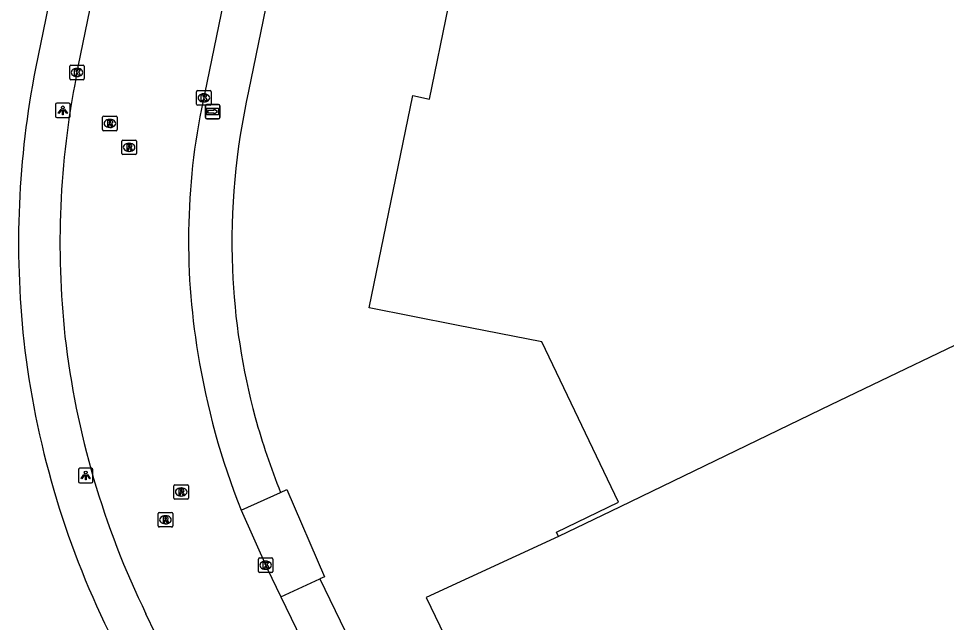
# Model space of a CAD drawing. Extents: x 157692 to 159670, y 381454 to 383289.
# Drawn here: x 158074.5 to 158138.3, y 381789.8 to 381831.4 of the extents above; entities that cross this region are included whole.
import ezdxf

# ---------------------------------------------------------------- set-up
doc = ezdxf.new("R2010")
doc.units = 0
for name, color, linetype in [('IMGEO_Kolk', 7, 'Continuous'), ('IMGEO_Lichtpunt', 7, 'Continuous'), ('IMGEO_Pand', 7, 'Continuous'), ('IMGEO_Rijbaan_lokaal_gesloten', 7, 'Continuous'), ('IMGEO_Rioolput', 7, 'Continuous'), ('IMGEO_Voetpad_open', 7, 'Continuous'), ('IMGEO_Wegwijzer', 7, 'Continuous')]:
    doc.layers.add(name, color=color, linetype=linetype)

msp = doc.modelspace()

# ---------------------------------------------------------------- linework, layer by layer
at = {"layer": 'IMGEO_Kolk'}
for p, q in [((158077.979, 381827.232), (158077.979, 381828.084)), ((158078.054, 381828.158), (158078.906, 381828.158)), ((158078.467, 381827.938), (158078.492, 381827.938)), ((158078.98, 381828.084), (158078.98, 381827.232)), ((158078.906, 381827.158), (158078.054, 381827.158)), ((158078.49, 381827.378), (158078.465, 381827.378)), ((158086.785, 381826.408), (158087.637, 381826.408)), ((158086.71, 381825.482), (158086.71, 381826.334)), ((158087.198, 381826.188), (158087.223, 381826.188)), ((158087.711, 381826.334), (158087.711, 381825.482)), ((158087.637, 381825.408), (158086.785, 381825.408)), ((158087.221, 381825.628), (158087.196, 381825.628)), ((158090.962, 381793.299), (158090.962, 381794.151)), ((158091.037, 381794.225), (158091.889, 381794.225)), ((158091.45, 381794.005), (158091.475, 381794.005)), ((158091.963, 381794.151), (158091.963, 381793.299)), ((158091.889, 381793.225), (158091.037, 381793.225)), ((158091.473, 381793.445), (158091.448, 381793.445))]:
    msp.add_line(p, q, dxfattribs=at)
for points in [[(158077.979, 381827.232), (158077.979, 381828.084)], [(158078.054, 381828.158), (158078.906, 381828.158)], [(158078.3, 381827.858), (158078.423, 381827.858), (158078.423, 381827.707), (158078.553, 381827.858), (158078.717, 381827.858), (158078.571, 381827.707), (158078.724, 381827.458), (158078.572, 381827.458), (158078.487, 381827.622), (158078.423, 381827.555), (158078.423, 381827.458), (158078.3, 381827.458), (158078.3, 381827.858)], [(158078.98, 381828.084), (158078.98, 381827.232)], [(158078.906, 381827.158), (158078.054, 381827.158)], [(158086.785, 381826.408), (158087.637, 381826.408)], [(158086.71, 381825.482), (158086.71, 381826.334)], [(158087.031, 381826.108), (158087.154, 381826.108), (158087.154, 381825.957), (158087.284, 381826.108), (158087.448, 381826.108), (158087.302, 381825.957), (158087.455, 381825.708), (158087.303, 381825.708), (158087.218, 381825.872), (158087.154, 381825.805), (158087.154, 381825.708), (158087.031, 381825.708), (158087.031, 381826.108)], [(158087.711, 381826.334), (158087.711, 381825.482)], [(158087.637, 381825.408), (158086.785, 381825.408)], [(158090.962, 381793.299), (158090.962, 381794.151)], [(158091.037, 381794.225), (158091.889, 381794.225)], [(158091.283, 381793.925), (158091.406, 381793.925), (158091.406, 381793.774), (158091.536, 381793.925), (158091.7, 381793.925), (158091.554, 381793.774), (158091.707, 381793.525), (158091.555, 381793.525), (158091.47, 381793.689), (158091.406, 381793.622), (158091.406, 381793.525), (158091.283, 381793.525), (158091.283, 381793.925)], [(158091.963, 381794.151), (158091.963, 381793.299)], [(158091.889, 381793.225), (158091.037, 381793.225)]]:
    msp.add_lwpolyline(points, dxfattribs=at)
for centre, start, end in [((158078.056, 381828.082), 91.55205, 178.44795), ((158078.056, 381828.082), 91.55205, 178.44795), ((158078.904, 381828.082), 1.55205, 88.44795), ((158078.904, 381828.082), 1.55205, 88.44795), ((158078.056, 381827.234), 181.55205, 268.44795), ((158078.056, 381827.234), 181.55205, 268.44795), ((158078.904, 381827.234), 271.55205, 358.44795), ((158078.904, 381827.234), 271.55205, 358.44795), ((158086.787, 381826.332), 91.55205, 178.44795), ((158086.787, 381826.332), 91.55205, 178.44795), ((158087.635, 381826.332), 1.55205, 88.44795), ((158087.635, 381826.332), 1.55205, 88.44795), ((158086.787, 381825.484), 181.55205, 268.44795), ((158086.787, 381825.484), 181.55205, 268.44795), ((158087.635, 381825.484), 271.55205, 358.44795), ((158087.635, 381825.484), 271.55205, 358.44795), ((158091.039, 381794.149), 91.55205, 178.44795), ((158091.039, 381794.149), 91.55205, 178.44795), ((158091.887, 381794.149), 1.55205, 88.44795), ((158091.887, 381794.149), 1.55205, 88.44795), ((158091.039, 381793.301), 181.55205, 268.44795), ((158091.039, 381793.301), 181.55205, 268.44795), ((158091.887, 381793.301), 271.55205, 358.44795), ((158091.887, 381793.301), 271.55205, 358.44795)]:
    msp.add_arc(centre, 0.0765, start, end, dxfattribs=at)
for centre, major_axis, ratio, start_param, end_param in [((158078.466, 381827.658), (-0.387, 0.002), 0.722429, 4.712389, 7.853982), ((158078.491, 381827.658), (-0.39, 0.002), 0.717154, 1.570796, 4.712389), ((158087.197, 381825.908), (-0.387, 0.002), 0.722429, 4.712389, 7.853982), ((158087.222, 381825.908), (-0.39, 0.002), 0.717154, 1.570796, 4.712389), ((158091.449, 381793.725), (-0.387, 0.002), 0.722429, 4.712389, 7.853982), ((158091.474, 381793.725), (-0.39, 0.002), 0.717154, 1.570796, 4.712389)]:
    msp.add_ellipse(centre, major_axis=major_axis, ratio=ratio, start_param=start_param, end_param=end_param, dxfattribs=at)
at = {"layer": 'IMGEO_Lichtpunt'}
for p, q in [((158077.006, 381825.457), (158077.006, 381824.65)), ((158077.006, 381825.457), (158077.006, 381824.65)), ((158077.908, 381825.552), (158077.1, 381825.552)), ((158077.908, 381825.552), (158077.1, 381825.552)), ((158078.002, 381824.65), (158078.002, 381825.457)), ((158078.002, 381824.65), (158078.002, 381825.457)), ((158077.1, 381824.556), (158077.908, 381824.556)), ((158077.1, 381824.556), (158077.908, 381824.556)), ((158078.582, 381800.305), (158078.582, 381799.498)), ((158078.582, 381800.305), (158078.582, 381799.498)), ((158079.484, 381800.4), (158078.676, 381800.4)), ((158079.484, 381800.4), (158078.676, 381800.4)), ((158079.578, 381799.498), (158079.578, 381800.305)), ((158079.578, 381799.498), (158079.578, 381800.305)), ((158078.676, 381799.404), (158079.484, 381799.404)), ((158078.676, 381799.404), (158079.484, 381799.404))]:
    msp.add_line(p, q, dxfattribs=at)
for points in [[(158077.38, 381825.121), (158077.419, 381825.093), (158077.231, 381824.831), (158077.193, 381824.858), (158077.38, 381825.121)], [(158077.482, 381825.073), (158077.529, 381825.073), (158077.529, 381824.751), (158077.482, 381824.751), (158077.482, 381825.073)], [(158077.592, 381825.093), (158077.63, 381825.12), (158077.817, 381824.858), (158077.778, 381824.83), (158077.592, 381825.093)], [(158078.956, 381799.969), (158078.995, 381799.941), (158078.807, 381799.679), (158078.769, 381799.706), (158078.956, 381799.969)], [(158079.058, 381799.921), (158079.105, 381799.921), (158079.105, 381799.599), (158079.058, 381799.599), (158079.058, 381799.921)], [(158079.168, 381799.941), (158079.206, 381799.968), (158079.393, 381799.706), (158079.354, 381799.678), (158079.168, 381799.941)]]:
    msp.add_lwpolyline(points, dxfattribs=at)
for centre in [(158077.505, 381825.255), (158079.081, 381800.103)]:
    msp.add_circle(centre, 0.0994, dxfattribs=at)
for centre, start, end in [((158077.1, 381825.457), 90, 180), ((158077.1, 381825.457), 90, 180), ((158077.908, 381825.457), 0, 90), ((158077.908, 381825.457), 0, 90), ((158077.1, 381824.65), 180, 270), ((158077.1, 381824.65), 180, 270), ((158077.908, 381824.65), 270, 0), ((158077.908, 381824.65), 270, 360), ((158078.676, 381800.305), 90, 180), ((158078.676, 381800.305), 90, 180), ((158079.484, 381800.305), 0, 90), ((158079.484, 381800.305), 0, 90), ((158078.676, 381799.498), 180, 270), ((158078.676, 381799.498), 180, 270), ((158079.484, 381799.498), 270, 0), ((158079.484, 381799.498), 270, 360)]:
    msp.add_arc(centre, 0.0946, start, end, dxfattribs=at)
at = {"layer": 'IMGEO_Pand'}
for points in [[(158111.619, 381795.703), (158111.472, 381796), (158115.756, 381798.065), (158110.472, 381809.1), (158104.602, 381810.258), (158098.579, 381811.447), (158101.581, 381826.071), (158102.734, 381825.813), (158104.044, 381832.191)], [(158145.367, 381804.226), (158142.32, 381810.52), (158130.35, 381804.77), (158115.87, 381797.75), (158111.619, 381795.703)], [(158111.619, 381795.703), (158102.507, 381791.513), (158110.021, 381775.933), (158114.031, 381774.441), (158118.534, 381776.617), (158137.502, 381785.79), (158139.912, 381780.502)]]:
    msp.add_lwpolyline(points, dxfattribs=at)
at = {"layer": 'IMGEO_Rijbaan_lokaal_gesloten'}
for points in [[(158093.435, 381856.17), (158087.271, 381826.269)], [(158078.425, 381827.386), (158079.85, 381834.323)], [(158089.774, 381797.512), (158091.569, 381793.508), (158092.511, 381791.553)], [(158092.511, 381791.553), (158094.275, 381787.906)], [(158085.876, 381784.875), (158083.226, 381790.381)]]:
    msp.add_lwpolyline(points, dxfattribs=at)
for centre, radius, start, end in [((158137.059, 381815.884), 59.751, 168.90111, 186.15616), ((158133.194, 381816.078), 47.04, 167.4881, 189.5076), ((158135.962, 381816.136), 58.689, 186.51611, 206.02988), ((158137.34, 381816.423), 51.187, 189.12156, 201.68126)]:
    msp.add_arc(centre, radius, start, end, dxfattribs=at)
at = {"layer": 'IMGEO_Rioolput'}
for p, q in [((158080.242, 381823.723), (158080.242, 381824.575)), ((158080.317, 381824.649), (158081.169, 381824.649)), ((158080.73, 381824.429), (158080.755, 381824.429)), ((158081.243, 381824.575), (158081.243, 381823.723)), ((158080.753, 381823.869), (158080.728, 381823.869)), ((158081.169, 381823.649), (158080.317, 381823.649)), ((158081.567, 381822.078), (158081.567, 381822.93)), ((158081.642, 381823.004), (158082.494, 381823.004)), ((158082.055, 381822.784), (158082.08, 381822.784)), ((158082.568, 381822.93), (158082.568, 381822.078)), ((158082.494, 381822.004), (158081.642, 381822.004)), ((158082.078, 381822.224), (158082.053, 381822.224)), ((158085.148, 381798.346), (158085.148, 381799.198)), ((158085.223, 381799.272), (158086.075, 381799.272)), ((158085.636, 381799.052), (158085.661, 381799.052)), ((158086.149, 381799.198), (158086.149, 381798.346)), ((158086.075, 381798.272), (158085.223, 381798.272)), ((158085.659, 381798.492), (158085.634, 381798.492)), ((158084.063, 381796.432), (158084.063, 381797.284)), ((158084.138, 381797.358), (158084.99, 381797.358)), ((158084.551, 381797.138), (158084.576, 381797.138)), ((158085.064, 381797.284), (158085.064, 381796.432)), ((158084.99, 381796.358), (158084.138, 381796.358)), ((158084.574, 381796.578), (158084.549, 381796.578))]:
    msp.add_line(p, q, dxfattribs=at)
for points in [[(158080.242, 381823.723), (158080.242, 381824.575)], [(158080.317, 381824.649), (158081.169, 381824.649)], [(158081.243, 381824.575), (158081.243, 381823.723)], [(158080.831, 381824.347), (158080.579, 381824.349), (158080.579, 381823.949)], [(158080.579, 381823.949), (158080.703, 381823.949), (158080.703, 381824.111), (158080.714, 381824.111)], [(158080.757, 381824.268), (158080.703, 381824.268), (158080.703, 381824.187)], [(158080.703, 381824.187), (158080.755, 381824.187)], [(158080.761, 381824.082), (158080.832, 381823.949), (158080.972, 381823.949), (158080.907, 381824.075)], [(158081.169, 381823.649), (158080.317, 381823.649)], [(158081.567, 381822.078), (158081.567, 381822.93)], [(158081.642, 381823.004), (158082.494, 381823.004)], [(158082.156, 381822.702), (158081.904, 381822.704), (158081.904, 381822.304)], [(158082.082, 381822.623), (158082.028, 381822.623), (158082.028, 381822.542)], [(158082.028, 381822.542), (158082.08, 381822.542)], [(158082.568, 381822.93), (158082.568, 381822.078)], [(158082.494, 381822.004), (158081.642, 381822.004)], [(158081.904, 381822.304), (158082.028, 381822.304), (158082.028, 381822.466), (158082.039, 381822.466)], [(158082.086, 381822.437), (158082.157, 381822.304), (158082.297, 381822.304), (158082.232, 381822.43)], [(158085.148, 381798.346), (158085.148, 381799.198)], [(158085.223, 381799.272), (158086.075, 381799.272)], [(158085.737, 381798.97), (158085.485, 381798.972), (158085.485, 381798.572)], [(158085.663, 381798.891), (158085.609, 381798.891), (158085.609, 381798.81)], [(158086.149, 381799.198), (158086.149, 381798.346)], [(158086.075, 381798.272), (158085.223, 381798.272)], [(158085.485, 381798.572), (158085.609, 381798.572), (158085.609, 381798.734), (158085.62, 381798.734)], [(158085.609, 381798.81), (158085.661, 381798.81)], [(158085.667, 381798.705), (158085.738, 381798.572), (158085.878, 381798.572), (158085.813, 381798.698)], [(158084.063, 381796.432), (158084.063, 381797.284)], [(158084.138, 381797.358), (158084.99, 381797.358)], [(158084.652, 381797.056), (158084.4, 381797.058), (158084.4, 381796.658)], [(158084.578, 381796.977), (158084.524, 381796.977), (158084.524, 381796.896)], [(158085.064, 381797.284), (158085.064, 381796.432)], [(158084.99, 381796.358), (158084.138, 381796.358)], [(158084.4, 381796.658), (158084.524, 381796.658), (158084.524, 381796.82), (158084.535, 381796.82)], [(158084.524, 381796.896), (158084.576, 381796.896)], [(158084.582, 381796.791), (158084.653, 381796.658), (158084.793, 381796.658), (158084.728, 381796.784)]]:
    msp.add_lwpolyline(points, dxfattribs=at)
for centre, radius, start, end in [((158080.319, 381824.573), 0.0765, 91.55205, 178.44795), ((158080.319, 381824.573), 0.0765, 91.55205, 178.44795), ((158081.167, 381824.573), 0.0765, 1.55205, 88.44795), ((158081.167, 381824.573), 0.0765, 1.55205, 88.44795), ((158080.713, 381824.058), 0.0533, 26.02933, 88.69889), ((158080.739, 381824.376), 0.19, 274.7715, 282.96867), ((158080.763, 381824.172), 0.0964, 77.00612, 93.18647), ((158080.777, 381824.229), 0.0378, 276.66336, 79.67722), ((158080.83, 381824.237), 0.109, 350.36119, 89.41601), ((158080.828, 381824.237), 0.112, 277.58423, 350.98172), ((158080.812, 381824.022), 0.108, 29.51342, 73.79051), ((158080.319, 381823.725), 0.0765, 181.55205, 268.44795), ((158080.319, 381823.725), 0.0765, 181.55205, 268.44795), ((158081.167, 381823.725), 0.0765, 271.55205, 358.44795), ((158081.167, 381823.725), 0.0765, 271.55205, 358.44795), ((158081.644, 381822.928), 0.0765, 91.55205, 178.44795), ((158081.644, 381822.928), 0.0765, 91.55205, 178.44795), ((158082.064, 381822.731), 0.19, 274.7715, 282.96867), ((158082.088, 381822.527), 0.0964, 77.00612, 93.18647), ((158082.102, 381822.584), 0.0378, 276.66336, 79.67722), ((158082.155, 381822.592), 0.109, 350.36119, 89.41601), ((158082.153, 381822.592), 0.112, 277.58423, 350.98172), ((158082.492, 381822.928), 0.0765, 1.55205, 88.44795), ((158082.492, 381822.928), 0.0765, 1.55205, 88.44795), ((158081.644, 381822.08), 0.0765, 181.55205, 268.44795), ((158081.644, 381822.08), 0.0765, 181.55205, 268.44795), ((158082.038, 381822.413), 0.0533, 26.02933, 88.69889), ((158082.137, 381822.377), 0.108, 29.51342, 73.79051), ((158082.492, 381822.08), 0.0765, 271.55205, 358.44795), ((158082.492, 381822.08), 0.0765, 271.55205, 358.44795), ((158085.225, 381799.196), 0.0765, 91.55205, 178.44795), ((158085.225, 381799.196), 0.0765, 91.55205, 178.44795), ((158085.669, 381798.795), 0.0964, 77.00612, 93.18647), ((158085.683, 381798.852), 0.0378, 276.66336, 79.67722), ((158085.736, 381798.86), 0.109, 350.36119, 89.41601), ((158086.073, 381799.196), 0.0765, 1.55205, 88.44795), ((158086.073, 381799.196), 0.0765, 1.55205, 88.44795), ((158085.225, 381798.348), 0.0765, 181.55205, 268.44795), ((158085.225, 381798.348), 0.0765, 181.55205, 268.44795), ((158085.619, 381798.681), 0.0533, 26.02933, 88.69889), ((158085.645, 381798.999), 0.19, 274.7715, 282.96867), ((158085.734, 381798.86), 0.112, 277.58423, 350.98172), ((158085.718, 381798.645), 0.108, 29.51342, 73.79051), ((158086.073, 381798.348), 0.0765, 271.55205, 358.44795), ((158086.073, 381798.348), 0.0765, 271.55205, 358.44795), ((158084.14, 381797.282), 0.0765, 91.55205, 178.44795), ((158084.14, 381797.282), 0.0765, 91.55205, 178.44795), ((158084.584, 381796.881), 0.0964, 77.00612, 93.18647), ((158084.598, 381796.938), 0.0378, 276.66336, 79.67722), ((158084.651, 381796.946), 0.109, 350.36119, 89.41601), ((158084.988, 381797.282), 0.0765, 1.55205, 88.44795), ((158084.988, 381797.282), 0.0765, 1.55205, 88.44795), ((158084.14, 381796.434), 0.0765, 181.55205, 268.44795), ((158084.14, 381796.434), 0.0765, 181.55205, 268.44795), ((158084.534, 381796.767), 0.0533, 26.02933, 88.69889), ((158084.56, 381797.085), 0.19, 274.7715, 282.96867), ((158084.649, 381796.946), 0.112, 277.58423, 350.98172), ((158084.633, 381796.731), 0.108, 29.51342, 73.79051), ((158084.988, 381796.434), 0.0765, 271.55205, 358.44795), ((158084.988, 381796.434), 0.0765, 271.55205, 358.44795)]:
    msp.add_arc(centre, radius, start, end, dxfattribs=at)
for centre, major_axis, ratio, start_param, end_param in [((158080.729, 381824.149), (-0.387, 0.002), 0.722429, 4.712389, 7.853982), ((158080.754, 381824.149), (-0.39, 0.002), 0.717154, 1.570796, 4.712389), ((158082.054, 381822.504), (-0.387, 0.002), 0.722429, 4.712389, 7.853982), ((158082.079, 381822.504), (-0.39, 0.002), 0.717154, 1.570796, 4.712389), ((158085.635, 381798.772), (-0.387, 0.002), 0.722429, 4.712389, 7.853982), ((158085.66, 381798.772), (-0.39, 0.002), 0.717154, 1.570796, 4.712389), ((158084.55, 381796.858), (-0.387, 0.002), 0.722429, 4.712389, 7.853982), ((158084.575, 381796.858), (-0.39, 0.002), 0.717154, 1.570796, 4.712389)]:
    msp.add_ellipse(centre, major_axis=major_axis, ratio=ratio, start_param=start_param, end_param=end_param, dxfattribs=at)
at = {"layer": 'IMGEO_Voetpad_open'}
for points in [[(158096.863, 381858.446), (158090.285, 381826.377)], [(158077.048, 381834.888), (158075.628, 381827.934)], [(158092.487, 381798.744), (158092.916, 381798.939), (158095.512, 381792.931), (158095.193, 381792.79)], [(158089.774, 381797.512), (158092.487, 381798.744)], [(158092.511, 381791.553), (158095.193, 381792.79)], [(158095.193, 381792.79), (158096.925, 381789.189)]]:
    msp.add_lwpolyline(points, dxfattribs=at)
for centre, radius, start, end in [((158137.039, 381815.884), 62.582, 168.89851, 186.16609), ((158137.807, 381815.898), 48.664, 167.56432, 182.10159), ((158135.033, 381815.956), 45.894, 182.30108, 195.23086), ((158135.834, 381816.099), 61.408, 186.48604, 206.03877), ((158134.793, 381815.861), 45.638, 195.19499, 202.02798)]:
    msp.add_arc(centre, radius, start, end, dxfattribs=at)
at = {"layer": 'IMGEO_Wegwijzer'}
for p, q in [((158087.318, 381824.561), (158087.318, 381825.361)), ((158087.318, 381825.361), (158087.318, 381824.561)), ((158087.418, 381825.461), (158088.208, 381825.461)), ((158088.208, 381825.461), (158087.418, 381825.461)), ((158088.308, 381825.361), (158088.308, 381824.561)), ((158088.308, 381824.561), (158088.308, 381825.361)), ((158088.208, 381824.461), (158087.418, 381824.461)), ((158087.418, 381824.461), (158088.208, 381824.461))]:
    msp.add_line(p, q, dxfattribs=at)
for points in [[(158087.419, 381825.193), (158088.207, 381825.193), (158088.207, 381824.729), (158087.419, 381824.729), (158087.419, 381825.193)], [(158087.484, 381825.045), (158087.484, 381824.961), (158087.484, 381824.877), (158087.895, 381824.877), (158087.895, 381824.794), (158088.142, 381824.961), (158087.895, 381825.128), (158087.895, 381825.045), (158087.484, 381825.045)]]:
    msp.add_lwpolyline(points, dxfattribs=at)
for centre, start, end in [((158087.418, 381825.361), 90, 180), ((158087.418, 381825.361), 90, 180), ((158088.208, 381825.361), 0, 90), ((158088.208, 381825.361), 360, 90), ((158087.418, 381824.561), 180, 270), ((158087.418, 381824.561), 180, 270), ((158088.208, 381824.561), 270, 0), ((158088.208, 381824.561), 270, 0)]:
    msp.add_arc(centre, 0.1, start, end, dxfattribs=at)

doc.saveas('drawing.dxf')
